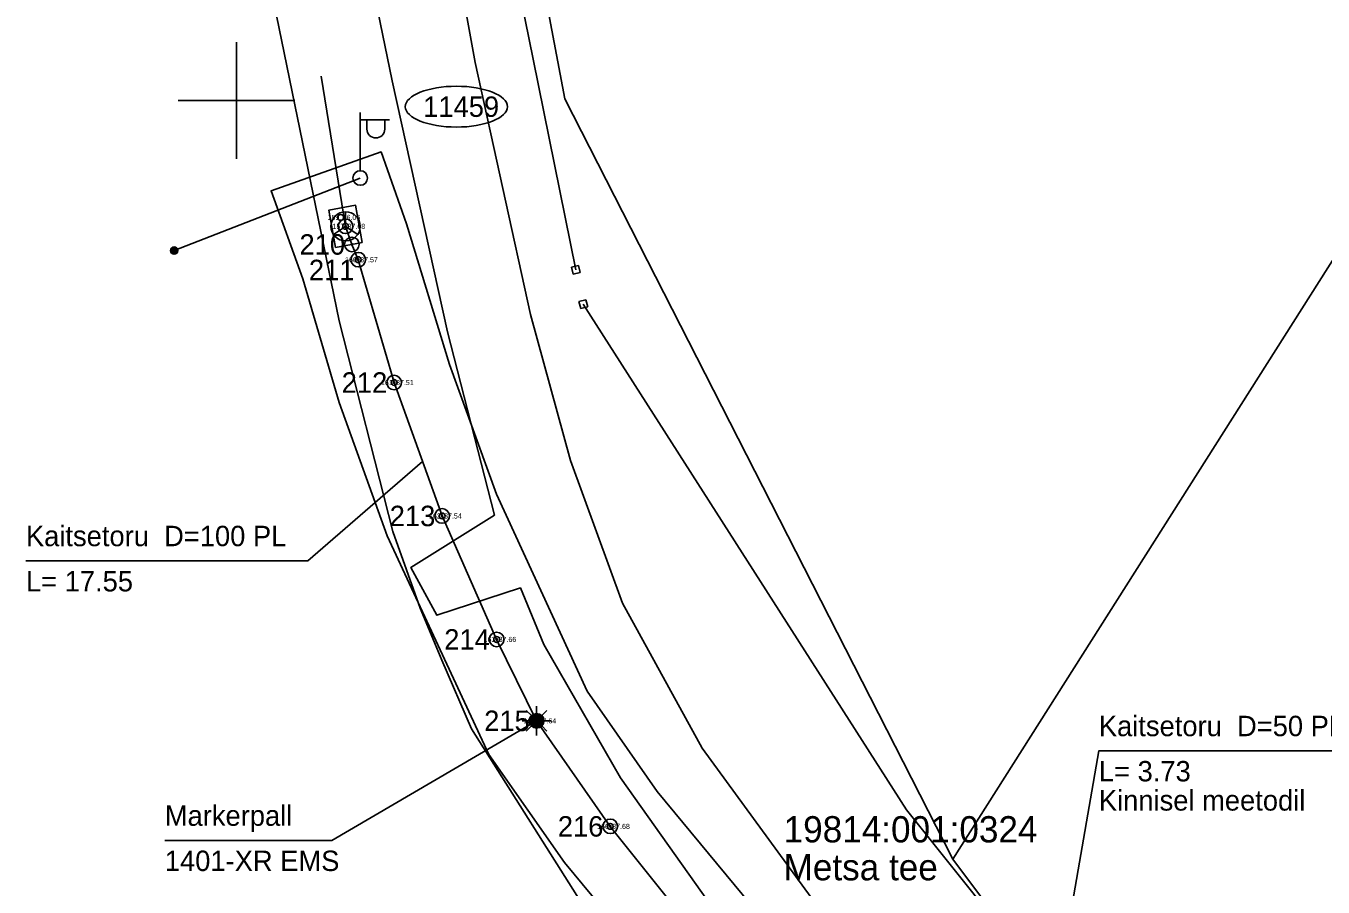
# Model space of a CAD drawing. Extents: x 532028 to 533559, y 6581810 to 6583914.
# Drawn here: x 532992.79 to 533037.24, y 6583273.04 to 6583302.55 of the extents above; entities that cross this region are included whole.
import ezdxf

# ---------------------------------------------------------------- set-up
doc = ezdxf.new("R2010")
doc.units = 0
for name, color, linetype in [('ABIJOONIS', 7, 'Continuous'), ('AED', 7, 'Continuous'), ('KAEVUNR', 7, 'Continuous'), ('KOORDPUNKT', 7, 'Continuous'), ('MOOTKORG-EH2000', 7, 'Continuous'), ('MOOTMPUNKT', 7, 'Continuous'), ('MOOTNR', 7, 'Continuous'), ('MOOTPIIR', 7, 'Continuous'), ('PIIR', 7, 'Continuous'), ('POST', 7, 'Continuous'), ('SIKAEV', 7, 'Continuous'), ('SITRASS', 7, 'Continuous'), ('TEE', 7, 'Continuous'), ('VORK', 7, 'Continuous')]:
    doc.layers.add(name, color=color, linetype=linetype)

msp = doc.modelspace()

# ---------------------------------------------------------------- linework, layer by layer
at = {"layer": 'ABIJOONIS'}
msp.add_ellipse((533007.537, 6583299.786), major_axis=(1.75, 0), ratio=0.4, dxfattribs=at)
at = {"layer": 'AED'}
for p, q in [((533011.477, 6583294.289), (533011.721, 6583294.345)), ((533011.477, 6583294.289), (533011.533, 6583294.045)), ((533011.533, 6583294.045), (533011.777, 6583294.101)), ((533011.721, 6583294.345), (533011.777, 6583294.101)), ((533011.733, 6583293.107), (533011.976, 6583293.169)), ((533011.733, 6583293.107), (533011.796, 6583292.865)), ((533011.976, 6583293.169), (533012.038, 6583292.927)), ((533011.796, 6583292.865), (533012.038, 6583292.927))]:
    msp.add_line(p, q, dxfattribs=at)
for points in [[(533011.627, 6583294.195), (533010.165, 6583301.418), (533007.488, 6583314.62), (533004.864, 6583327.442)], [(533032.255, 6583264.042), (533022.965, 6583275.679), (533011.886, 6583293.017)]]:
    msp.add_lwpolyline(points, dxfattribs=at)
at = {"layer": 'KOORDPUNKT'}
for centre, radius in [((533003.74, 6583295.684), 0.25), ((533003.957, 6583295.063), 0.25), ((533003.74, 6583295.684), 0.025), ((533003.74, 6583295.684), 0.0221), ((533003.74, 6583295.684), 0.0191), ((533003.74, 6583295.684), 0.0161), ((533003.74, 6583295.684), 0.0132), ((533003.74, 6583295.684), 0.0102), ((533003.74, 6583295.684), 0.00726), ((533003.74, 6583295.684), 0.0043), ((533003.957, 6583295.063), 0.025), ((533003.957, 6583295.063), 0.0221), ((533003.957, 6583295.063), 0.0191), ((533003.957, 6583295.063), 0.0161), ((533003.957, 6583295.063), 0.0132), ((533003.957, 6583295.063), 0.0102), ((533003.957, 6583295.063), 0.00726), ((533003.957, 6583295.063), 0.0043), ((533004.173, 6583294.541), 0.25), ((533004.173, 6583294.541), 0.025), ((533004.173, 6583294.541), 0.0221), ((533004.173, 6583294.541), 0.0191), ((533004.173, 6583294.541), 0.0161), ((533004.173, 6583294.541), 0.0132), ((533004.173, 6583294.541), 0.0102), ((533004.173, 6583294.541), 0.00726), ((533004.173, 6583294.541), 0.0043), ((533005.402, 6583290.331), 0.25), ((533005.402, 6583290.331), 0.025), ((533005.402, 6583290.331), 0.0221), ((533005.402, 6583290.331), 0.0191), ((533005.402, 6583290.331), 0.0161), ((533005.402, 6583290.331), 0.0132), ((533005.402, 6583290.331), 0.0102), ((533005.402, 6583290.331), 0.00726), ((533005.402, 6583290.331), 0.0043), ((533007.048, 6583285.757), 0.25), ((533007.048, 6583285.757), 0.025), ((533007.048, 6583285.757), 0.0221), ((533007.048, 6583285.757), 0.0191), ((533007.048, 6583285.757), 0.0161), ((533007.048, 6583285.757), 0.0132), ((533007.048, 6583285.757), 0.0102), ((533007.048, 6583285.757), 0.00726), ((533007.048, 6583285.757), 0.0043), ((533008.917, 6583281.525), 0.25), ((533008.917, 6583281.525), 0.025), ((533008.917, 6583281.525), 0.0221), ((533008.917, 6583281.525), 0.0191), ((533008.917, 6583281.525), 0.0161), ((533008.917, 6583281.525), 0.0132), ((533008.917, 6583281.525), 0.0102), ((533008.917, 6583281.525), 0.00726), ((533008.917, 6583281.525), 0.0043), ((533010.286, 6583278.735), 0.25), ((533010.286, 6583278.735), 0.025), ((533010.286, 6583278.735), 0.0221), ((533010.286, 6583278.735), 0.0191), ((533010.286, 6583278.735), 0.0161), ((533010.286, 6583278.735), 0.0132), ((533010.286, 6583278.735), 0.0102), ((533010.286, 6583278.735), 0.00726), ((533010.286, 6583278.735), 0.0043), ((533012.81, 6583275.117), 0.25), ((533012.81, 6583275.117), 0.025), ((533012.81, 6583275.117), 0.0221), ((533012.81, 6583275.117), 0.0191), ((533012.81, 6583275.117), 0.0161), ((533012.81, 6583275.117), 0.0132), ((533012.81, 6583275.117), 0.0102), ((533012.81, 6583275.117), 0.00726), ((533012.81, 6583275.117), 0.0043)]:
    msp.add_circle(centre, radius, dxfattribs=at)
at = {"layer": 'MOOTMPUNKT'}
for centre in [(533003.572, 6583295.99), (533003.74, 6583295.684), (533004.173, 6583294.541), (533005.402, 6583290.331), (533007.048, 6583285.757), (533008.917, 6583281.525), (533010.286, 6583278.735), (533012.81, 6583275.117)]:
    msp.add_circle(centre, 0.1, dxfattribs=at)
at = {"layer": 'MOOTPIIR'}
msp.add_lwpolyline([(533017.679, 6583266.098), (533011.245, 6583273.874), (533008.65, 6583277.585), (533005.169, 6583285.081), (533003.519, 6583289.651), (533002.278, 6583293.883), (533001.186, 6583296.896), (533004.956, 6583298.234), (533005.831, 6583295.769), (533007.302, 6583290.951), (533008.907, 6583286.505), (533012.019, 6583279.748), (533014.414, 6583276.316), (533020.844, 6583268.545)], dxfattribs=at)
at = {"layer": 'PIIR'}
for points in [[(533002.64, 6583345.57), (533011.25, 6583300.05), (533024.55, 6583273.99), (533050.25, 6583314.54), (533021.7, 6583336.48), (533025.52, 6583341.52)], [(533050.25, 6583314.54), (533024.55, 6583273.99), (533030.01, 6583266.69), (533035.67, 6583260.94), (533048.54, 6583253.89), (533094.95, 6583239.15), (533099.42, 6583236.96), (533113.31, 6583262.11), (533114.73, 6583261.34), (533121.32, 6583274.32), (533064.97, 6583306.2)]]:
    msp.add_lwpolyline(points, close=True, dxfattribs=at)
for points in [[(533137.03, 6583217), (533098.91, 6583236.06), (533098.36, 6583234.95), (533075.85, 6583244.02), (533052.36, 6583250.43), (533037.32, 6583257.43), (533034.1, 6583260.65), (533031.99, 6583264.08), (533030.01, 6583266.69), (533024.55, 6583273.99), (533011.25, 6583300.05), (533002.64, 6583345.57)], [(532995.74, 6583331.68), (532997.16, 6583324.81), (533000.12, 6583309.05), (533003.52, 6583292.44), (533005.36, 6583285.22), (533006.3, 6583282.6), (533007.04, 6583280.81), (533008.06, 6583278.46), (533012.16, 6583271.97), (533018.4, 6583264.12), (533024.42, 6583257.42), (533029.36, 6583253.46), (533035.68, 6583249.42), (533042.86, 6583245.83), (533049.64, 6583243.25), (533068.06, 6583238.06), (533079.72, 6583233.84), (533090.66, 6583228.87), (533132.24, 6583208.49)], [(533167.32, 6583162.96), (533129.96, 6583135.32), (533102.33, 6583169.32), (533068.53, 6583196.94), (533090.66, 6583228.87), (533079.72, 6583233.84), (533068.06, 6583238.06), (533049.64, 6583243.25), (533042.86, 6583245.83), (533035.68, 6583249.42), (533029.36, 6583253.46), (533024.42, 6583257.42), (533018.4, 6583264.12), (533012.16, 6583271.97), (533008.06, 6583278.46), (533007.04, 6583280.81), (533006.3, 6583282.6), (533005.36, 6583285.22), (533003.52, 6583292.44), (533000.12, 6583309.05), (532997.16, 6583324.81), (532995.74, 6583331.68)]]:
    msp.add_lwpolyline(points, dxfattribs=at)
at = {"layer": 'POST'}
for p, q in [((533004.243, 6583297.59), (533004.243, 6583299.59)), ((533004.243, 6583299.34), (533005.243, 6583299.34)), ((533004.47, 6583299.019), (533004.47, 6583299.34)), ((533005.082, 6583299.019), (533005.082, 6583299.34)), ((533004.243, 6583297.34), (533004.243, 6583297.34))]:
    msp.add_line(p, q, dxfattribs=at)
msp.add_lwpolyline([(532997.864, 6583294.853), (533004.243, 6583297.34)], dxfattribs=at)
for centre, radius in [((533004.243, 6583297.34), 0.25), ((532997.864, 6583294.853), 0.125), ((532997.864, 6583294.853), 0.105), ((532997.864, 6583294.853), 0.0851), ((532997.864, 6583294.853), 0.0651), ((532997.864, 6583294.853), 0.0451), ((532997.864, 6583294.853), 0.0251), ((532997.864, 6583294.853), 0.00511)]:
    msp.add_circle(centre, radius, dxfattribs=at)
msp.add_arc((533004.776, 6583299.019), 0.306, 180, 0, dxfattribs=at)
at = {"layer": 'SIKAEV'}
for p, q in [((533003.74, 6583296.184), (533003.74, 6583295.684)), ((533003.74, 6583295.684), (533003.325, 6583295.409)), ((533003.74, 6583295.684), (533004.155, 6583295.409))]:
    msp.add_line(p, q, dxfattribs=at)
msp.add_lwpolyline([(533004.313, 6583295.127), (533004.082, 6583296.406), (533003.167, 6583296.241), (533003.397, 6583294.962)], close=True, dxfattribs=at)
msp.add_circle((533003.74, 6583295.684), 0.5, dxfattribs=at)
at = {"layer": 'SITRASS'}
for p, q in [((533003.74, 6583295.684), (533002.904, 6583300.836)), ((533010.109, 6583278.912), (533009.932, 6583279.088)), ((533010.286, 6583278.985), (533010.286, 6583279.235)), ((533010.462, 6583278.912), (533010.639, 6583279.088)), ((533010.036, 6583278.735), (533009.786, 6583278.735)), ((533010.109, 6583278.558), (533009.932, 6583278.381)), ((533010.286, 6583278.485), (533010.286, 6583278.235)), ((533010.462, 6583278.558), (533010.639, 6583278.381)), ((533010.536, 6583278.735), (533010.786, 6583278.735))]:
    msp.add_line(p, q, dxfattribs=at)
for points in [[(533003.74, 6583295.684), (533003.957, 6583295.063), (533004.173, 6583294.541), (533005.402, 6583290.331), (533007.048, 6583285.757), (533008.917, 6583281.525), (533010.286, 6583278.735)], [(533003.74, 6583295.684), (533003.957, 6583295.063), (533004.173, 6583294.541), (533005.402, 6583290.331), (533007.048, 6583285.757), (533008.917, 6583281.525), (533010.286, 6583278.735), (533012.81, 6583275.117), (533016.052, 6583271.054), (533019.238, 6583267.352), (533022.72, 6583262.678), (533024.386, 6583260.981)], [(533006.375, 6583287.627), (533002.446, 6583284.22), (532992.786, 6583284.22)], [(533010.286, 6583278.735), (533003.265, 6583274.636), (532997.545, 6583274.636)], [(533026.934, 6583262.635), (533029.553, 6583277.708), (533041.703, 6583277.708)]]:
    msp.add_lwpolyline(points, dxfattribs=at)
for radius in [0.25, 0.225, 0.2, 0.175, 0.15, 0.125, 0.1, 0.075, 0.05, 0.025]:
    msp.add_circle((533010.286, 6583278.735), radius, dxfattribs=at)
at = {"layer": 'TEE'}
for points in [[(533063.876, 6583242.845), (533055.455, 6583245.572), (533046.388, 6583248.126), (533040.152, 6583251.218), (533033.68, 6583254.653), (533029.912, 6583257.447), (533023.255, 6583264.073), (533017.597, 6583270.528), (533013.155, 6583276.778), (533010.536, 6583281.347), (533009.731, 6583283.292), (533006.865, 6583282.354), (533005.98, 6583283.994), (533008.838, 6583285.787), (533007.233, 6583292.064), (533005.333, 6583300.673), (533003.125, 6583311.459), (533001.035, 6583323.186), (532999.169, 6583332.026)], [(533064.784, 6583245.767), (533059.557, 6583247.152), (533058.1, 6583247.528), (533057.214, 6583249.608), (533057.773, 6583251.737), (533055.091, 6583253.053), (533054.101, 6583250.976), (533053.183, 6583249.954), (533051.973, 6583249.532), (533047.306, 6583251.074), (533041.528, 6583253.697), (533034.784, 6583257.518), (533030.402, 6583260.85), (533025.416, 6583265.99), (533020, 6583272.251), (533015.958, 6583277.802), (533013.225, 6583282.764), (533011.445, 6583287.656), (533010.074, 6583292.661), (533008.183, 6583301.3), (533006.26, 6583311.857), (533004.073, 6583324.133), (533003.666, 6583325.772)]]:
    msp.add_lwpolyline(points, dxfattribs=at)
at = {"layer": 'VORK'}
for p, q in [((533000, 6583302), (533000, 6583298)), ((532998, 6583300), (533002, 6583300))]:
    msp.add_line(p, q, dxfattribs=at)

# ---------------------------------------------------------------- texts
at = {"layer": 'KAEVUNR'}
msp.add_text('11459', height=0.7, dxfattribs=at).set_placement((533006.399, 6583299.436))
at = {"layer": 'KOORDPUNKT'}
for s, p in [('210 ', (533002.16, 6583294.713)), ('211 ', (533002.483, 6583293.839)), ('212 ', (533003.606, 6583289.981)), ('213 ', (533005.252, 6583285.407)), ('214 ', (533007.121, 6583281.175)), ('215 ', (533008.489, 6583278.385)), ('216 ', (533011.013, 6583274.767))]:
    msp.add_text(s, height=0.7, dxfattribs=at).set_placement(p)
at = {"layer": 'MOOTKORG-EH2000'}
for s, p in [(' 36.06', (533003.572, 6583295.903)), (' 37.68', (533003.74, 6583295.597)), (' 37.57', (533004.173, 6583294.453)), (' 37.51', (533005.402, 6583290.243)), (' 37.54', (533007.048, 6583285.669)), (' 37.66', (533008.917, 6583281.438)), (' 37.64', (533010.286, 6583278.647)), (' 37.68', (533012.81, 6583275.029))]:
    msp.add_text(s, height=0.175, dxfattribs=at).set_placement(p)
at = {"layer": 'MOOTNR'}
for s, p in [('159 ', (533003.123, 6583295.903)), ('157 ', (533003.291, 6583295.597)), ('160 ', (533003.723, 6583294.453)), ('161 ', (533004.953, 6583290.243)), ('162 ', (533006.599, 6583285.669)), ('163 ', (533008.468, 6583281.438)), ('165 ', (533009.836, 6583278.647)), ('166 ', (533012.36, 6583275.029))]:
    msp.add_text(s, height=0.175, dxfattribs=at).set_placement(p)
at = {"layer": 'PIIR'}
for s, p in [('19814:001:0324', (533018.75, 6583274.567)), ('Metsa tee', (533018.75, 6583273.267))]:
    msp.add_text(s, height=0.9, dxfattribs=at).set_placement(p)
at = {"layer": 'SITRASS'}
for s, p in [('Kaitsetoru  D=100 PL', (532992.786, 6583284.72)), ('L= 17.55', (532992.786, 6583283.17)), ('Kaitsetoru  D=50 PL 1250N', (533029.553, 6583278.208)), ('L= 3.73', (533029.553, 6583276.658)), ('Kinnisel meetodil', (533029.553, 6583275.658)), ('Markerpall ', (532997.545, 6583275.136)), ('1401-XR EMS ', (532997.545, 6583273.586))]:
    msp.add_text(s, height=0.7, dxfattribs=at).set_placement(p)

doc.saveas('drawing.dxf')
